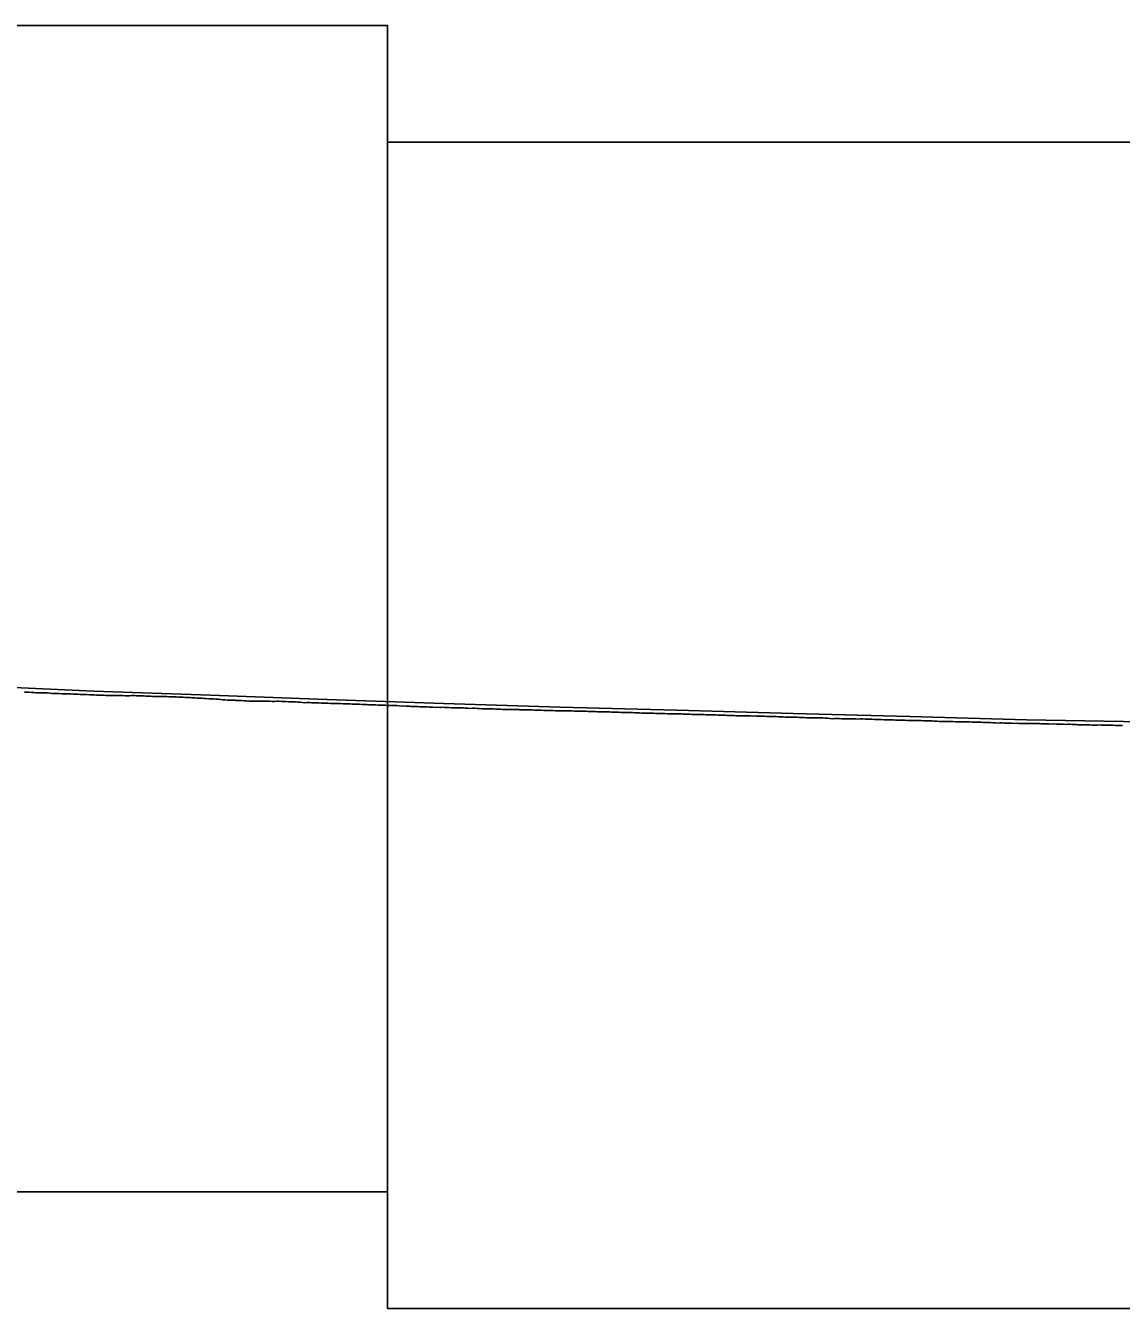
# Model space of a CAD drawing. Extents: x -3627 to 47473, y 2850 to 4350.
# Drawn here: x 27798 to 28268, y 3300 to 3850 of the extents above; entities that cross this region are included whole.
import ezdxf

# ---------------------------------------------------------------- set-up
doc = ezdxf.new("R2010")
doc.units = 0
for name, color, linetype in [('RD_DDB_Profile_EX', 7, 'Continuous'), ('RD_DDB_Profile_PR', 7, 'Continuous'), ('RD_SHT_ShtClip', 7, 'Continuous')]:
    doc.layers.add(name, color=color, linetype=linetype)

msp = doc.modelspace()

# ---------------------------------------------------------------- linework, layer by layer
at = {"layer": 'RD_DDB_Profile_EX'}
for points in [[(27797.545778, 3564.26461), (27798.543287, 3564.26084), (27799.540796, 3564.207065), (27800.5473, 3564.061525), (27801.544739, 3564.01146)], [(27801.544739, 3564.01146), (27802.541575, 3563.95729), (27803.539014, 3563.865085), (27804.545468, 3563.90366), (27805.533569, 3563.899905), (27806.531605, 3563.94606), (27806.986355, 3563.92371), (27807.537826, 3563.892465), (27808.534857, 3563.75038), (27809.532838, 3563.70424), (27810.52987, 3563.65819), (27811.536837, 3563.60457), (27812.533868, 3563.6006), (27813.755817, 3563.54342), (27814.537822, 3563.50077), (27815.534976, 3563.49648), (27816.532724, 3563.442365), (27817.529876, 3563.48811), (27818.53661, 3563.396245), (27819.533763, 3563.29987), (27820.530916, 3563.29954), (27821.537595, 3563.24959), (27822.532632, 3563.15452), (27823.530325, 3563.154145), (27824.527421, 3563.153605), (27825.533332, 3563.05756), (27826.531198, 3563.05704), (27827.528107, 3563.00657), (27828.534909, 3562.95628), (27829.531779, 3562.905645), (27830.52958, 3562.90492), (27831.526622, 3562.858005), (27832.532499, 3562.807805), (27833.530293, 3562.757055), (27834.064202, 3562.756635), (27834.527141, 3562.75249), (27835.599011, 3562.79962), (27836.604857, 3562.79157), (27837.599762, 3562.78829), (27838.604229, 3562.74712), (27839.608116, 3562.748105), (27840.833664, 3562.6955), (27841.607455, 3562.66149), (27842.60214, 3562.66203), (27843.628148, 3562.71293), (27844.623687, 3562.70952), (27845.629371, 3562.69699), (27846.624908, 3562.605485), (27847.628681, 3562.652405), (27848.624157, 3562.606765), (27849.627856, 3562.557495), (27850.623504, 3562.55366), (27851.627996, 3562.50847), (27852.622685, 3562.408785), (27853.627177, 3562.40546), (27854.621849, 3562.30981), (27855.628169, 3562.304765), (27856.63179, 3562.355275), (27857.627212, 3562.30542), (27858.631, 3562.301695), (27859.626425, 3562.251835), (27860.63004, 3562.25645), (27861.142049, 3562.230765), (27861.625436, 3562.21061), (27862.628982, 3562.156805), (27863.624345, 3562.102625), (27864.62789, 3562.06119), (27865.62515, 3562.009605), (27866.628871, 3561.95569), (27867.911511, 3561.88733), (27868.627733, 3561.8558), (27869.623025, 3561.805545), (27870.626511, 3561.75156), (27871.621803, 3561.701315), (27872.62529, 3561.655515), (27873.629578, 3561.64747), (27874.680973, 3561.540315), (27875.630369, 3561.44966), (27876.625586, 3561.361315), (27877.629021, 3561.361225), (27878.624235, 3561.294675), (27879.627672, 3561.25262), (27880.622884, 3561.206175), (27881.626313, 3561.06405), (27882.651989, 3560.96333), (27883.576222, 3560.871035), (27884.65165, 3560.768825), (27885.577037, 3560.768565), (27886.650622, 3560.760135), (27887.853286, 3560.71079), (27888.219896, 3560.692435), (27888.857224, 3560.660515), (27889.850296, 3560.565295), (27890.851807, 3560.566415), (27891.855715, 3560.55815), (27892.858001, 3560.509255), (27893.851087, 3560.41808), (27894.989358, 3560.40564), (27895.856427, 3560.326685), (27896.858483, 3560.319735), (27897.850862, 3560.324245)], [(27897.850862, 3560.324245), (27898.854689, 3560.369615), (27899.856745, 3560.358505), (27900.858959, 3560.31346), (27901.851174, 3560.309915), (27902.855081, 3560.30904), (27903.857062, 3560.263935), (27904.858234, 3560.26472), (27905.853117, 3560.305235), (27906.855098, 3560.2978), (27907.857238, 3560.202535), (27908.860155, 3560.147635), (27909.853035, 3560.14781), (27910.8551, 3560.10235), (27911.856195, 3560.10288), (27912.860032, 3560.00596), (27913.852913, 3560.002035), (27914.85482, 3559.910845), (27915.297743, 3559.91037), (27915.857805, 3559.905525), (27916.859637, 3559.81411), (27917.852603, 3559.677065), (27918.85363, 3559.73556), (27919.857235, 3559.754985), (27920.859225, 3559.70523), (27922.067205, 3559.689875), (27922.849685, 3559.65802), (27923.851279, 3559.61646), (27924.853034, 3559.562585), (27925.84577, 3559.512365), (27926.849346, 3559.460975), (27927.850942, 3559.45727), (27928.851904, 3559.40338), (27929.23312, 3559.402335), (27930.232659, 3559.307865), (27931.234356, 3559.31189), (27932.233898, 3559.359365), (27933.235403, 3559.30539), (27934.234948, 3559.161), (27935.234496, 3559.158345), (27935.606128, 3559.15834), (27936.236181, 3559.166525), (27937.234701, 3559.167975), (27938.236381, 3559.117745), (27939.235909, 3559.06486), (27940.237589, 3559.060415), (27941.23692, 3559.011825), (27942.37559, 3558.950685), (27943.238119, 3558.912705), (27944.239782, 3558.86656), (27945.239301, 3558.821955), (27946.239928, 3558.775915), (27947.239442, 3558.72707), (27948.238959, 3558.71953), (27949.240622, 3558.69307), (27950.231048, 3558.602325), (27951.232695, 3558.582105), (27952.232204, 3558.57435), (27953.23385, 3558.51936), (27954.233156, 3558.516025), (27955.233957, 3558.47408), (27956.233459, 3558.4293), (27957.235095, 3558.42407), (27958.234384, 3558.329295), (27959.236019, 3558.243605), (27960.235513, 3558.307295), (27961.301547, 3558.26974), (27962.301154, 3558.174945), (27962.683975, 3558.136975), (27963.300705, 3558.084455), (27964.301784, 3558.129125), (27965.3013, 3558.121015), (27966.30238, 3558.070125), (27967.301896, 3557.97951), (27968.302977, 3557.932925), (27969.453437, 3557.92575), (27970.303649, 3557.877955), (27971.303077, 3557.828405), (27972.217679, 3557.82721), (27972.698614, 3557.749885), (27973.6988, 3557.704515), (27974.707066, 3557.750635), (27975.706399, 3557.705275), (27976.222899, 3557.70541), (27976.793559, 3557.758235), (27977.705005, 3557.667225), (27978.702395, 3557.623375), (27979.701688, 3557.5825), (27980.700981, 3557.487195), (27981.700274, 3557.47851), (27982.992361, 3557.437875), (27983.707928, 3557.438005), (27984.707182, 3557.43355), (27985.706435, 3557.429095), (27986.703785, 3557.330675), (27987.703039, 3557.29425), (27988.702292, 3557.24879), (27989.761822, 3557.294295), (27990.700764, 3557.28508), (27991.700863, 3557.239435), (27992.708981, 3557.13964)], [(27992.708981, 3557.13964), (27993.708197, 3557.093955), (27994.707413, 3557.093755), (27995.704729, 3557.045225), (27996.704128, 3556.99935), (27997.703308, 3557.039875), (27998.702487, 3556.99397), (27999.701667, 3556.943545), (28000.700846, 3556.93863), (28001.75988, 3556.89285), (28002.767826, 3556.79749), (28003.300746, 3556.77155), (28003.675207, 3556.753235), (28004.764249, 3556.707175), (28005.673489, 3556.70654), (28006.762894, 3556.74257), (28007.672641, 3556.74198), (28008.760648, 3556.72808), (28009.670923, 3556.727525), (28010.070208, 3556.687325), (28010.75921, 3556.631335), (28011.676756, 3556.63257), (28012.366362, 3556.631885), (28013.374392, 3556.59029), (28014.373322, 3556.58517), (28015.370526, 3556.581535), (28016.37032, 3556.539715), (28016.839669, 3556.492325), (28017.369416, 3556.42994), (28018.368314, 3556.429045), (28019.365487, 3556.429605), (28020.373314, 3556.383465), (28021.37325, 3556.38243), (28022.37024, 3556.33752), (28023.609131, 3556.297195), (28024.368201, 3556.29221), (28025.367253, 3556.27542), (28026.365053, 3556.27596), (28027.372869, 3556.229505), (28028.371923, 3556.223965), (28029.368882, 3556.17021), (28030.378593, 3556.169495), (28031.367607, 3556.221905), (28032.366627, 3556.17042), (28033.363559, 3556.116545), (28034.371552, 3556.11134), (28035.370407, 3556.11417), (28036.368314, 3556.06434), (28037.367157, 3556.01299), (28038.366152, 3556.015365), (28039.364979, 3555.963805), (28040.416963, 3555.868315), (28041.415363, 3555.90878), (28042.414543, 3555.86122), (28043.306768, 3555.815875), (28043.917516, 3555.785855), (28044.312795, 3555.76626), (28045.308914, 3555.763975), (28046.314872, 3555.81422), (28047.311704, 3555.764075), (28048.309329, 3555.75997), (28049.313902, 3555.669895), (28050.311415, 3555.665885), (28050.686978, 3555.646995), (28051.308186, 3555.61561), (28052.31404, 3555.565635), (28053.3102, 3555.52509), (28054.315925, 3555.52527), (28055.312661, 3555.52083), (28056.308828, 3555.46807), (28057.45644, 3555.45684), (28058.311326, 3555.421645), (28059.308654, 3555.37532), (28060.313023, 3555.31861), (28061.310478, 3555.27627), (28062.316225, 3555.230165), (28063.311487, 3555.27306), (28064.308813, 3555.26442), (28065.314464, 3555.222225), (28066.311013, 3555.17142), (28067.316099, 3555.17271), (28068.312525, 3555.12615), (28069.309883, 3555.07536), (28070.31554, 3555.070865), (28071.31068, 3555.02575), (28072.307943, 3555.024735), (28073.313389, 3554.978285), (28074.308465, 3554.924895), (28075.314839, 3554.92428), (28076.311297, 3554.87323), (28077.308429, 3554.872365), (28077.764825, 3554.87293), (28078.293454, 3554.869375), (28079.289963, 3554.86813), (28080.011455, 3554.82332), (28081.007665, 3554.822195), (28082.012478, 3554.769185), (28083.007362, 3554.71976), (28084.003167, 3554.674275), (28084.534287, 3554.67383), (28085.008455, 3554.669405)], [(28085.008455, 3554.669405), (28086.004046, 3554.62384), (28087.007959, 3554.578655), (28088.004989, 3554.57313), (28089.008906, 3554.56984), (28090.004499, 3554.52023), (28091.303749, 3554.459775), (28092.005259, 3554.42357), (28093.009195, 3554.4199), (28094.004693, 3554.42007), (28095.00851, 3554.41653), (28096.005329, 3554.36506), (28097.009151, 3554.32364), (28098.07321, 3554.27774), (28099.008494, 3554.273985), (28100.005217, 3554.272215), (28101.008949, 3554.17653), (28102.004346, 3554.172465), (28103.008193, 3554.12262), (28104.00491, 3554.11688), (28105.008633, 3554.07112), (28106.003931, 3554.06687), (28107.007691, 3554.062825), (28108.004309, 3554.06092), (28109.007964, 3554.01492), (28110.003252, 3553.96857), (28111.006908, 3554.010805), (28111.612134, 3553.948775), (28112.003594, 3553.908675), (28113.00717, 3553.90853), (28114.002354, 3553.861905), (28115.005933, 3553.85791), (28116.00244, 3553.809585), (28117.00614, 3553.7593), (28117.957845, 3553.70887), (28118.381596, 3553.708825), (28118.962056, 3553.708765), (28119.9374, 3553.70899), (28120.940853, 3553.7012), (28121.943276, 3553.652625), (28122.936783, 3553.653555), (28123.940977, 3553.5572), (28125.151057, 3553.501865), (28125.937903, 3553.465455), (28126.940302, 3553.46288), (28127.943853, 3553.458425), (28128.937191, 3553.4593), (28129.93959, 3553.41446), (28130.943133, 3553.36777), (28131.936479, 3553.318685), (28132.940609, 3553.26803), (28133.942356, 3553.264995), (28134.935678, 3553.20384), (28135.939957, 3553.20704), (28136.941551, 3553.20801), (28137.936637, 3553.15705), (28138.939149, 3553.15786), (28139.94149, 3553.15468), (28140.935772, 3553.107445), (28141.938263, 3553.012045), (28142.942364, 3552.96514), (28143.94408, 3552.823685), (28144.937377, 3552.86625), (28145.459443, 3552.89172), (28145.941465, 3552.911345), (28146.943155, 3552.869655), (28147.938186, 3552.81817), (28148.940649, 3552.81472), (28149.943959, 3552.81361), (28150.937219, 3552.813845), (28152.228904, 3552.83125), (28152.942978, 3552.766915), (28154.106278, 3552.71675), (28155.108693, 3552.667), (28156.110948, 3552.709605), (28157.190747, 3552.70594), (28158.14763, 3552.61582), (28159.140871, 3552.61186), (28160.142375, 3552.561985), (28161.144524, 3552.562285), (28162.146807, 3552.516405), (28163.149091, 3552.47053), (28164.14074, 3552.47205), (28165.142234, 3552.418175), (28166.144499, 3552.37226), (28167.146597, 3552.37235), (28168.148831, 3552.322285), (28169.14199, 3552.321855), (28170.141878, 3552.27752), (28171.144113, 3552.27342), (28172.146347, 3552.27336), (28172.53729, 3552.273335), (28173.148415, 3552.26525), (28174.141531, 3552.16864), (28175.143717, 3552.168355), (28176.143555, 3552.123765), (28177.145742, 3552.12348), (28178.147792, 3552.07334), (28179.306751, 3552.02665), (28180.143054, 3552.022205), (28181.144405, 3552.021655)], [(28181.144405, 3552.021655), (28182.146545, 3552.01318), (28183.147128, 3551.964335), (28183.894849, 3551.968475), (28184.896923, 3551.925965), (28186.076213, 3551.87305), (28186.89888, 3551.86442), (28187.89954, 3551.815355), (28188.901543, 3551.77268), (28189.902087, 3551.681895), (28190.903293, 3551.631085), (28191.89484, 3551.673655), (28192.896839, 3551.626925), (28193.89743, 3551.58173), (28194.899243, 3551.580875), (28195.899033, 3551.577595), (28196.858919, 3551.53254), (28197.861079, 3551.527495), (28198.861338, 3551.48247), (28199.854312, 3551.47716), (28200.854557, 3551.47381), (28201.856543, 3551.472765), (28202.856787, 3551.423445), (28203.858774, 3551.37641), (28204.85917, 3551.32695), (28205.861158, 3551.27588), (28206.384598, 3551.30241), (28206.861394, 3551.322455), (28207.863367, 3551.3672), (28208.854557, 3551.27128), (28209.856527, 3551.220005), (28210.856756, 3551.220455), (28211.858876, 3551.172965), (28213.15406, 3551.1287), (28213.860299, 3551.02583), (28214.860512, 3550.97998), (28215.925794, 3551.0271), (28216.925999, 3551.023395), (28217.926204, 3550.973625), (28218.926564, 3550.927655), (28219.92677, 3550.87394), (28221.006048, 3550.87394), (28221.925365, 3550.8297), (28222.925565, 3550.86772), (28223.925765, 3550.8297), (28224.925965, 3550.783695), (28225.926322, 3550.783535), (28226.926521, 3550.8255), (28228.006391, 3550.729235), (28228.925112, 3550.7768), (28229.925307, 3550.822555), (28230.924717, 3550.7723), (28231.924913, 3550.722075), (28232.925267, 3550.717705), (28233.462445, 3550.690735), (28233.925462, 3550.675355), (28235.005152, 3550.67088), (28235.950918, 3550.66828), (28236.951041, 3550.571835), (28237.951031, 3550.52951), (28238.951021, 3550.575215), (28240.231907, 3550.552785), (28240.951111, 3550.516355), (28241.951067, 3550.469785), (28242.951024, 3550.42319), (28243.950219, 3550.37841), (28244.950174, 3550.423905), (28245.950261, 3550.423205), (28247.001369, 3550.322625), (28247.950141, 3550.321895), (28248.950064, 3550.275005), (28249.50722, 3550.271325), (28250.506598, 3550.272355), (28251.505202, 3550.223355), (28252.503805, 3550.27039), (28253.770831, 3550.21046), (28254.502193, 3550.174255), (28255.509866, 3550.125375), (28256.509534, 3550.074365), (28257.508049, 3550.12115), (28258.507459, 3550.16379), (28259.505977, 3550.11852), (28260.540292, 3550.069835), (28261.504078, 3550.02608), (28262.502513, 3550.026615), (28263.501048, 3550.01895), (28264.509778, 3550.0221), (28265.509009, 3549.980685), (28266.507444, 3549.977205), (28267.507108, 3549.975765), (28268.505461, 3549.972065)]]:
    msp.add_lwpolyline(points, dxfattribs=at)
at = {"layer": 'RD_DDB_Profile_PR'}
for points in [[(27777.33, 3566.97), (27827.33, 3564.6165), (27877.33, 3562.9615), (27927.33, 3561.059), (27977.33, 3559.3045), (28027.33, 3557.8315), (28077.33, 3556.4725), (28127.33, 3555.061), (28177.33, 3553.7145)], [(28177.33, 3553.7145), (28227.33, 3552.3895), (28277.33, 3551.443), (28327.33, 3550.8805), (28377.33, 3550.314), (28427.33, 3549.716), (28477.33, 3549.7055), (28527.33, 3549.4785), (28577.33, 3549.4055), (28627.33, 3549.397), (28677.33, 3549.755), (28727.33, 3550.0965), (28777.33, 3550.713)]]:
    msp.add_lwpolyline(points, dxfattribs=at)
at = {"layer": 'RD_SHT_ShtClip'}
for points in [[(26453.33, 3850), (26453.33, 3350), (27953.33, 3350), (27953.33, 3350), (27953.33, 3850), (27953.33, 3850)], [(27953.33, 3800), (27953.33, 3300), (29453.33, 3300), (29453.33, 3300), (29453.33, 3800), (29453.33, 3800)]]:
    msp.add_lwpolyline(points, close=True, dxfattribs=at)

doc.saveas('drawing.dxf')
